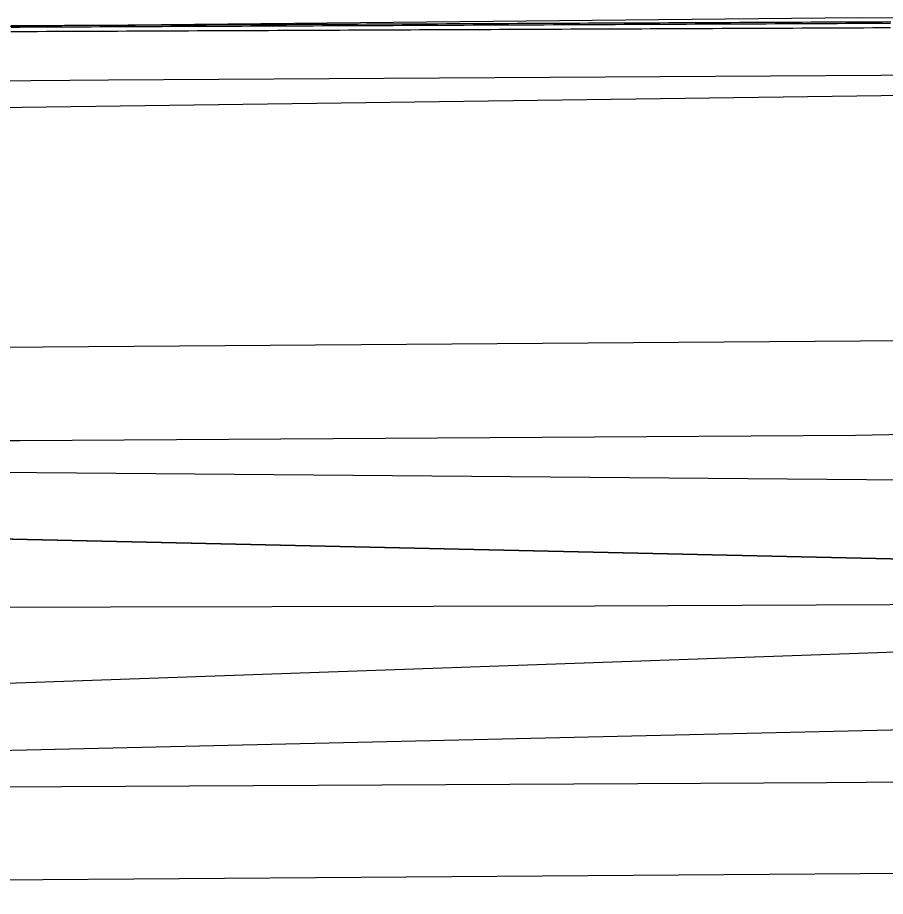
# Model space of a CAD drawing. Extents: x 2145380 to 2157287, y 139568 to 149130.
# Drawn here: x 2152893.8 to 2152991.5, y 142882.5 to 142981.5 of the extents above; entities that cross this region are included whole.
import ezdxf

# ---------------------------------------------------------------- set-up
doc = ezdxf.new("R2010")
doc.units = 0
for name, color, linetype in [('PR_PREVIOUSLY CONSTRUCTED', 7, 'Continuous'), ('TOPO_Curb Back', 7, 'Continuous'), ('TOPO_Flowline', 7, 'Continuous'), ('TOPO_Misc Line', 7, 'Continuous')]:
    doc.layers.add(name, color=color, linetype=linetype)

msp = doc.modelspace()

# ---------------------------------------------------------------- linework, layer by layer
at = {"layer": 'PR_PREVIOUSLY CONSTRUCTED'}
for p, q in [((2153203.471, 142975.601), (2152659.651, 142968.08)), ((2152659.833, 142942.71), (2153053.679, 142945.527)), ((2152988.106, 142934.442), (2153077.322, 142935.888)), ((2153203.815, 142927.601), (2152659.908, 142932.158)), ((2152659.938, 142928.008), (2153173.894, 142916.387)), ((2153173.894, 142916.386), (2152659.938, 142928.008)), ((2153173.894, 142916.387), (2152630.158, 142897.213)), ((2153173.894, 142916.386), (2152630.158, 142897.213)), ((2153173.973, 142905.388), (2152630.188, 142892.905)), ((2152630.263, 142882.497), (2153054.108, 142885.529))]:
    msp.add_line(p, q, dxfattribs=at)
for points in [[(2152893.01, 142979.898), (2152894.011, 142979.902), (2152895.011, 142979.906), (2152896.012, 142979.911), (2152897.013, 142979.915), (2152898.013, 142979.92), (2152899.014, 142979.924), (2152900.014, 142979.929), (2152901.015, 142979.933), (2152902.016, 142979.938), (2152903.016, 142979.942), (2152904.017, 142979.947), (2152905.017, 142979.951), (2152906.018, 142979.956), (2152907.018, 142979.96), (2152908.019, 142979.964), (2152909.02, 142979.969), (2152910.02, 142979.973), (2152911.021, 142979.978), (2152912.021, 142979.982), (2152913.022, 142979.987), (2152914.023, 142979.991), (2152915.023, 142979.996), (2152916.024, 142980), (2152917.024, 142980.005), (2152918.025, 142980.009), (2152919.026, 142980.014), (2152920.026, 142980.018), (2152921.027, 142980.023), (2152922.027, 142980.027), (2152923.028, 142980.031), (2152924.028, 142980.036), (2152925.029, 142980.04), (2152926.03, 142980.045), (2152927.03, 142980.049), (2152928.031, 142980.054), (2152929.031, 142980.058), (2152930.032, 142980.063), (2152931.033, 142980.067), (2152932.033, 142980.072), (2152933.034, 142980.076), (2152934.034, 142980.081), (2152935.035, 142980.085), (2152936.035, 142980.089), (2152937.036, 142980.094), (2152938.037, 142980.098), (2152939.037, 142980.103), (2152940.038, 142980.107), (2152941.038, 142980.112), (2152942.039, 142980.116), (2152943.04, 142980.121), (2152944.04, 142980.125), (2152945.041, 142980.13), (2152946.041, 142980.134), (2152947.042, 142980.139), (2152948.043, 142980.143), (2152949.043, 142980.148), (2152950.044, 142980.152), (2152951.044, 142980.156), (2152952.045, 142980.161), (2152953.045, 142980.165), (2152954.046, 142980.17), (2152955.047, 142980.174), (2152956.047, 142980.179), (2152957.048, 142980.183), (2152958.048, 142980.188), (2152959.049, 142980.192), (2152960.05, 142980.197), (2152961.05, 142980.201), (2152962.051, 142980.206), (2152963.051, 142980.21), (2152964.052, 142980.214), (2152965.053, 142980.219), (2152966.053, 142980.223), (2152967.054, 142980.228), (2152968.054, 142980.232), (2152969.055, 142980.237), (2152970.055, 142980.241), (2152971.056, 142980.246), (2152972.057, 142980.25), (2152973.057, 142980.255), (2152974.058, 142980.259), (2152975.058, 142980.264), (2152976.059, 142980.268), (2152977.06, 142980.273), (2152978.06, 142980.277), (2152979.061, 142980.281), (2152980.061, 142980.286), (2152981.062, 142980.29), (2152982.063, 142980.295), (2152983.063, 142980.299), (2152984.064, 142980.304), (2152985.064, 142980.308), (2152986.065, 142980.313), (2152987.065, 142980.317), (2152988.066, 142980.322), (2152989.067, 142980.326), (2152990.067, 142980.331), (2152991.068, 142980.335), (2152992.068, 142980.34)], [(2152893.025, 142980.397), (2152894.026, 142980.402), (2152895.026, 142980.406), (2152896.027, 142980.411), (2152897.028, 142980.415), (2152898.028, 142980.42), (2152899.029, 142980.424), (2152900.029, 142980.429), (2152901.03, 142980.433), (2152902.031, 142980.437), (2152903.031, 142980.442), (2152904.032, 142980.446), (2152905.032, 142980.451), (2152906.033, 142980.455), (2152907.034, 142980.46), (2152908.034, 142980.464), (2152909.035, 142980.469), (2152910.035, 142980.473), (2152911.036, 142980.478), (2152912.036, 142980.482), (2152913.037, 142980.487), (2152914.038, 142980.491), (2152915.038, 142980.496), (2152916.039, 142980.5), (2152917.039, 142980.504), (2152918.04, 142980.509), (2152919.041, 142980.513), (2152920.041, 142980.518), (2152921.042, 142980.522), (2152922.042, 142980.527), (2152923.043, 142980.531), (2152924.043, 142980.536), (2152925.044, 142980.54), (2152926.045, 142980.545), (2152927.045, 142980.549), (2152928.046, 142980.554), (2152929.046, 142980.558), (2152930.047, 142980.562), (2152931.048, 142980.567), (2152932.048, 142980.571), (2152933.049, 142980.576), (2152934.049, 142980.58), (2152935.05, 142980.585), (2152936.051, 142980.589), (2152937.051, 142980.594), (2152938.052, 142980.598), (2152939.052, 142980.603), (2152940.053, 142980.607), (2152941.053, 142980.612), (2152942.054, 142980.616), (2152943.055, 142980.621), (2152944.055, 142980.625), (2152945.056, 142980.629), (2152946.056, 142980.634), (2152947.057, 142980.638), (2152948.058, 142980.643), (2152949.058, 142980.647), (2152950.059, 142980.652), (2152951.059, 142980.656), (2152952.06, 142980.661), (2152953.061, 142980.665), (2152954.061, 142980.67), (2152955.062, 142980.674), (2152956.062, 142980.679), (2152957.063, 142980.683), (2152958.063, 142980.687), (2152959.064, 142980.692), (2152960.065, 142980.696), (2152961.065, 142980.701), (2152962.066, 142980.705), (2152963.066, 142980.71), (2152964.067, 142980.714), (2152965.068, 142980.719), (2152966.068, 142980.723), (2152967.069, 142980.728), (2152968.069, 142980.732), (2152969.07, 142980.737), (2152970.071, 142980.741), (2152971.071, 142980.746), (2152972.072, 142980.75), (2152973.072, 142980.754), (2152974.073, 142980.759), (2152975.073, 142980.763), (2152976.074, 142980.768), (2152977.075, 142980.772), (2152978.075, 142980.777), (2152979.076, 142980.781), (2152980.076, 142980.786), (2152981.077, 142980.79), (2152982.078, 142980.795), (2152983.078, 142980.799), (2152984.079, 142980.804), (2152985.079, 142980.808), (2152986.08, 142980.812), (2152987.081, 142980.817), (2152988.081, 142980.821), (2152989.082, 142980.826), (2152990.082, 142980.83), (2152991.083, 142980.835), (2152992.083, 142980.839)], [(2152893.03, 142980.564), (2152894.031, 142980.568), (2152895.031, 142980.573), (2152896.032, 142980.577), (2152897.033, 142980.582), (2152898.033, 142980.586), (2152899.034, 142980.591), (2152900.034, 142980.595), (2152901.035, 142980.6), (2152902.036, 142980.604), (2152903.036, 142980.609), (2152904.037, 142980.613), (2152905.037, 142980.617), (2152906.038, 142980.622), (2152907.039, 142980.626), (2152908.039, 142980.631), (2152909.04, 142980.635), (2152910.04, 142980.64), (2152911.041, 142980.644), (2152912.041, 142980.649), (2152913.042, 142980.653), (2152914.043, 142980.658), (2152915.043, 142980.662), (2152916.044, 142980.667), (2152917.044, 142980.671), (2152918.045, 142980.675), (2152919.046, 142980.68), (2152920.046, 142980.684), (2152921.047, 142980.689), (2152922.047, 142980.693), (2152923.048, 142980.698), (2152924.049, 142980.702), (2152925.049, 142980.707), (2152926.05, 142980.711), (2152927.05, 142980.716), (2152928.051, 142980.72), (2152929.051, 142980.725), (2152930.052, 142980.729), (2152931.053, 142980.734), (2152932.053, 142980.738), (2152933.054, 142980.742), (2152934.054, 142980.747), (2152935.055, 142980.751), (2152936.056, 142980.756), (2152937.056, 142980.76), (2152938.057, 142980.765), (2152939.057, 142980.769), (2152940.058, 142980.774), (2152941.058, 142980.778), (2152942.059, 142980.783), (2152943.06, 142980.787), (2152944.06, 142980.792), (2152945.061, 142980.796), (2152946.061, 142980.8), (2152947.062, 142980.805), (2152948.063, 142980.809), (2152949.063, 142980.814), (2152950.064, 142980.818), (2152951.064, 142980.823), (2152952.065, 142980.827), (2152953.066, 142980.832), (2152954.066, 142980.836), (2152955.067, 142980.841), (2152956.067, 142980.845), (2152957.068, 142980.85), (2152958.068, 142980.854), (2152959.069, 142980.859), (2152960.07, 142980.863), (2152961.07, 142980.867), (2152962.071, 142980.872), (2152963.071, 142980.876), (2152964.072, 142980.881), (2152965.073, 142980.885), (2152966.073, 142980.89), (2152967.074, 142980.894), (2152968.074, 142980.899), (2152969.075, 142980.903), (2152970.076, 142980.908), (2152971.076, 142980.912), (2152972.077, 142980.917), (2152973.077, 142980.921), (2152974.078, 142980.926), (2152975.078, 142980.93), (2152976.079, 142980.934), (2152977.08, 142980.939), (2152978.08, 142980.943), (2152979.081, 142980.948), (2152980.081, 142980.952), (2152981.082, 142980.957), (2152982.083, 142980.961), (2152983.083, 142980.966), (2152984.084, 142980.97), (2152985.084, 142980.975), (2152986.085, 142980.979), (2152987.086, 142980.984), (2152988.086, 142980.988), (2152989.087, 142980.992), (2152990.087, 142980.997), (2152991.088, 142981.001), (2152992.088, 142981.006)], [(2151549.94, 142923.826), (2151613.396, 142924.653), (2151682.145, 142925.608), (2151714.527, 142925.475), (2151716.11, 142925.782), (2151760.462, 142925.884), (2151855.66, 142926.303), (2151964.448, 142926.983), (2152075.309, 142928.473), (2152128.682, 142928.827), (2152205.072, 142929.041), (2152298.516, 142929.69), (2152391.42, 142930.441), (2152496.149, 142931.12), (2152598.897, 142931.838), (2152702.097, 142932.379), (2152791.271, 142933.007), (2152894.004, 142933.846), (2152988.106, 142934.442)], [(2153000.439, 142895.41), (2152984.875, 142895.278), (2152963.614, 142895.178), (2152876.199, 142894.732), (2152790.647, 142894.155), (2152707.352, 142893.682), (2152616.957, 142892.771), (2152505.278, 142892.225), (2152396.734, 142891.273), (2152290.11, 142890.543), (2152207.986, 142889.825), (2152133.424, 142889.141), (2152038.536, 142888.61), (2151928.915, 142887.791), (2151832.816, 142887.113), (2151725.463, 142886.871), (2151702.624, 142886.592), (2151640.573, 142886.593), (2151585.91, 142886.928), (2151550.195, 142888.064)]]:
    msp.add_lwpolyline(points, dxfattribs=at)
at = {"layer": 'TOPO_Curb Back'}
msp.add_lwpolyline([(2152164.058, 142974.464), (2152164.048, 142975.583), (2152240.429, 142975.977), (2152367.837, 142977), (2152477.209, 142977.696), (2152574.483, 142978.242), (2152660.244, 142978.891), (2152808.247, 142980.161), (2152880.034, 142980.368), (2152988.371, 142981.464), (2152999.824, 142981.437)], dxfattribs=at)
at = {"layer": 'TOPO_Flowline'}
msp.add_lwpolyline([(2151868.487, 142907.965), (2151932.616, 142907.622), (2151991.235, 142908.206), (2152021.567, 142908.755), (2152053.844, 142908.799), (2152073.603, 142909.462), (2152094.716, 142910.345), (2152105.744, 142909.748), (2152114.028, 142908.086), (2152126.297, 142908.898), (2152202.857, 142909.72), (2152295.286, 142910.341), (2152387.195, 142909.51), (2152479.347, 142909.946), (2152557.947, 142911.012), (2152647.85, 142912.389), (2152725.904, 142913.803), (2152802.773, 142914.404), (2152886.008, 142915.054), (2152958.782, 142915.207), (2153000.296, 142915.397)], dxfattribs=at)
at = {"layer": 'TOPO_Misc Line'}
msp.add_lwpolyline([(2153103.318, 142975.731), (2153033.688, 142975.267), (2153003.39, 142975.019), (2152903.98, 142974.425), (2152803.418, 142973.569), (2152703.978, 142972.852)], dxfattribs=at)

doc.saveas('drawing.dxf')
